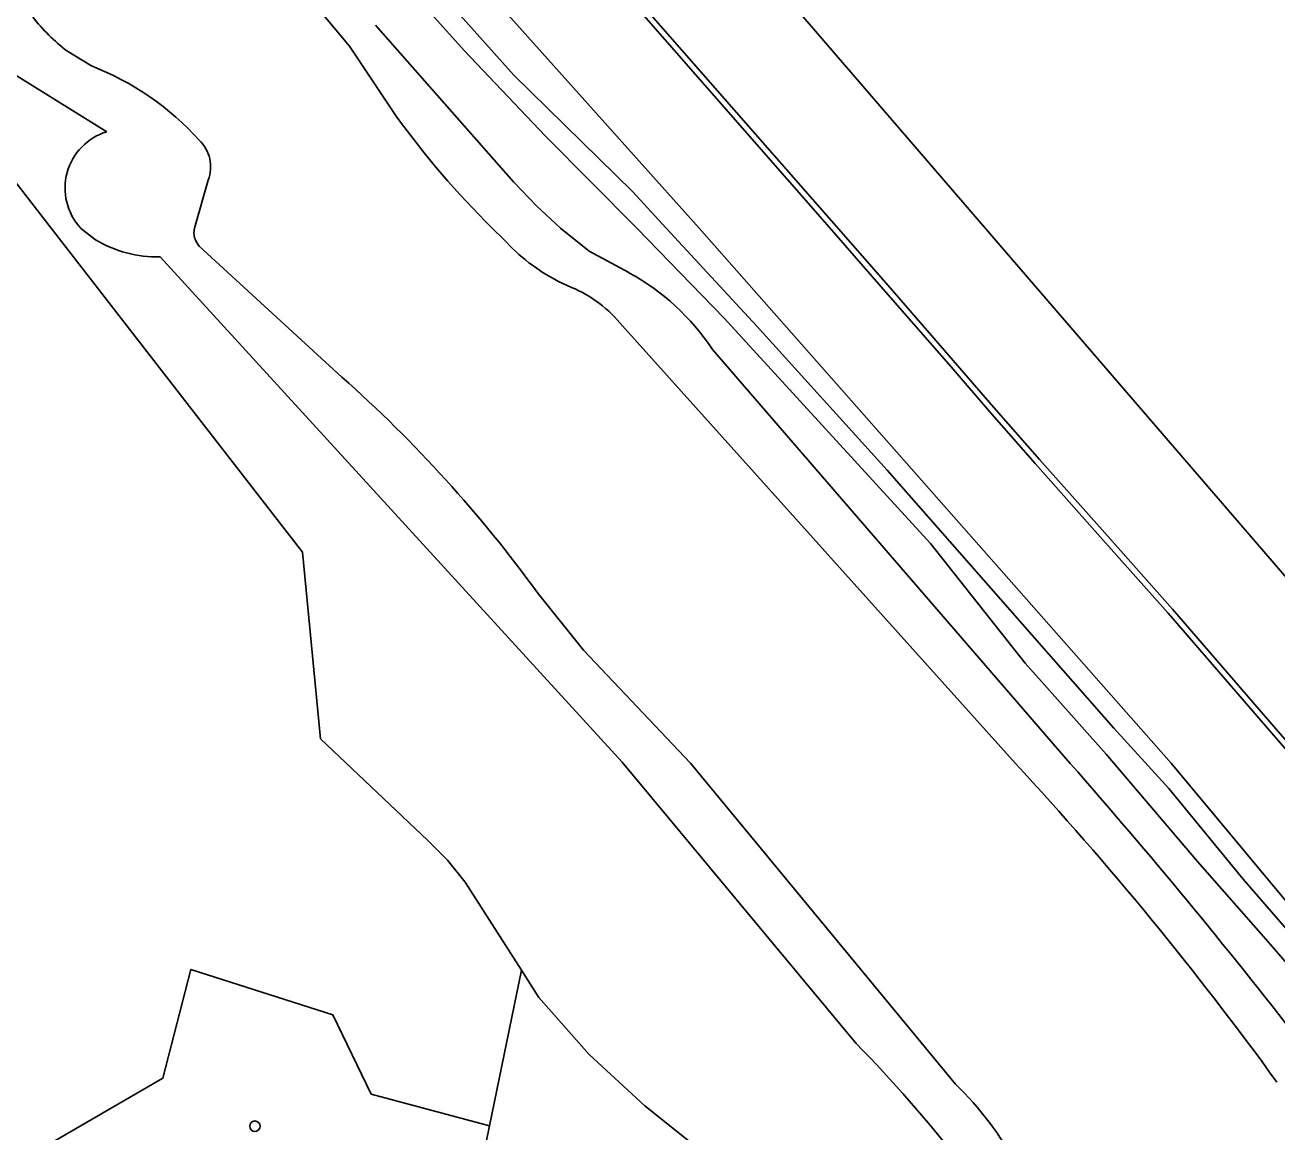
# Model space of a CAD drawing. Extents: x 156661 to 157576, y 383570 to 384425.
# Drawn here: x 157365.7 to 157482.8, y 383665.5 to 383769 of the extents above; entities that cross this region are included whole.
import ezdxf

# ---------------------------------------------------------------- set-up
doc = ezdxf.new("R2010")
doc.units = 0
for name, color, linetype in [('IMGEO_Boom', 7, 'Continuous'), ('IMGEO_Erf', 7, 'Continuous'), ('IMGEO_Gemengd_bos', 7, 'Continuous'), ('IMGEO_Grasland_overig', 7, 'Continuous'), ('IMGEO_Hek', 7, 'Continuous'), ('IMGEO_Kademuur', 7, 'Continuous'), ('IMGEO_Loofbos', 7, 'Continuous'), ('IMGEO_Waterloop', 7, 'Continuous')]:
    doc.layers.add(name, color=color, linetype=linetype)

msp = doc.modelspace()

# ---------------------------------------------------------------- linework, layer by layer
at = {"layer": 'IMGEO_Boom'}
msp.add_circle((157387.19, 383666.04), 0.489, dxfattribs=at)
at = {"layer": 'IMGEO_Erf'}
msp.add_lwpolyline([(157438.32, 383654.68), (157434.89, 383658.55), (157431.07, 383662.04), (157423.66, 383667.95), (157418.44, 383672.75), (157413.75, 383678.06), (157412.12, 383680.62), (157409.14, 383666.08), (157406.13, 383651.4), (157409.33, 383650.33), (157403.19, 383620.36), (157407.17, 383607.99), (157409.96, 383607.97), (157410.8, 383604.09), (157411.53, 383600.7)], dxfattribs=at)
at = {"layer": 'IMGEO_Gemengd_bos'}
for points in [[(157310.29, 383826.49), (157311.61, 383824.37), (157318.54, 383817.64), (157323.39, 383811.81), (157330.66, 383802.65), (157357.05, 383772.24), (157362.95, 383765.45), (157373.35, 383759)], [(157400.4, 383760.46), (157396.05, 383767.01), (157382.44, 383783.25), (157376.42, 383789.14), (157366.75, 383798.59), (157358.42, 383808.1), (157356.22, 383811.54), (157354.45, 383814.74), (157352.07, 383817.52), (157348.69, 383820.55)], [(157559.35, 383596.2), (157557.76, 383598.02), (157500, 383667.38), (157472.85, 383699.98), (157428.73, 383750), (157398.02, 383784.29), (157386.49, 383797.94), (157378, 383808)], [(157398.96, 383778.21), (157411.39, 383764.29), (157422.51, 383753.4), (157425.66, 383749.98), (157434.11, 383740.82), (157446.3, 383727.36), (157467.5, 383703.26), (157472.66, 383697.61), (157479.6, 383689.12), (157497.74, 383668.24), (157500.12, 383665.65), (157507.24, 383657.92), (157512.12, 383652.38), (157522.66, 383639.25), (157536.71, 383622.63), (157545.72, 383611.33), (157550.81, 383603.98), (157554.5, 383599.52), (157556.35, 383597.29), (157558.2, 383595.24), (157559.35, 383596.2)], [(157488.43, 383675.77), (157481.94, 383683.28), (157475.32, 383690.78), (157466.78, 383700.83), (157459.21, 383709.32), (157450.37, 383720.5), (157431.06, 383741.58), (157422.91, 383749.98), (157414.35, 383758.58), (157406.76, 383766.58), (157399.2, 383774.99)], [(157398.47, 383768.97), (157411.37, 383754.32), (157413.51, 383752.08), (157415.76, 383750), (157418.43, 383747.85), (157422.15, 383745.83)], [(157371.92, 383765.15), (157369.62, 383766.56)], [(157369.62, 383766.56), (157371.92, 383765.15)], [(157373.35, 383759), (157362.95, 383765.45)], [(157381.21, 383680.69), (157394.48, 383676.44), (157398.07, 383669.05), (157409.14, 383666.08), (157412.12, 383680.62), (157406.86, 383688.86), (157405.2, 383690.91), (157403.34, 383692.77), (157393.32, 383702.26), (157391.63, 383719.71), (157368.14, 383749.98), (157358.35, 383762.61), (157326.23, 383749.98), (157285.19, 383733.84), (157232.49, 383711.6), (157231.84, 383711.33), (157239.82, 383698.83), (157242.24, 383695.05), (157250.44, 383682.21)], [(157358.35, 383762.61), (157368.14, 383749.98), (157391.63, 383719.71), (157393.32, 383702.26), (157403.34, 383692.77), (157405.2, 383690.91), (157406.86, 383688.86), (157412.12, 383680.62), (157413.75, 383678.06), (157418.44, 383672.75), (157423.66, 383667.95), (157431.07, 383662.04), (157434.89, 383658.55), (157438.32, 383654.68)], [(157381.54, 383750), (157382.83, 383754.47)], [(157382.83, 383754.47), (157381.54, 383750)], [(157370.89, 383750), (157372.29, 383748.9)], [(157372.29, 383748.9), (157370.89, 383750)], [(157410.43, 383748.97), (157409.37, 383750)], [(157395.33, 383736.07), (157381.99, 383748.31)], [(157381.99, 383748.31), (157395.33, 383736.07)], [(157378.33, 383747.3), (157421.54, 383700.07), (157443.42, 383673.77)], [(157421.54, 383700.07), (157378.33, 383747.3)], [(157416.79, 383744.45), (157415.58, 383745.01)], [(157458.3, 383699.95), (157421.55, 383740.85)], [(157429.98, 383738.64), (157463.43, 383699.94)], [(157452.69, 383669.98), (157427.91, 383699.98), (157417.91, 383710.54), (157413.64, 383715.86)], [(157413.64, 383715.86), (157417.91, 383710.54), (157427.91, 383699.98), (157452.69, 383669.98)], [(157443.42, 383673.77), (157421.54, 383700.07)], [(157297.59, 383636.11), (157301.26, 383632.99), (157304.65, 383630.07), (157305.03, 383629.74), (157332.85, 383636.61), (157355.81, 383647.07), (157365.36, 383662.87), (157378.58, 383670.52), (157381.21, 383680.69)]]:
    msp.add_lwpolyline(points, dxfattribs=at)
for centre, radius, start, end in [((157380.3, 383780.52), 17.58, 217.9078, 232.5796), ((157380.3, 383780.52), 17.58, 217.9078, 232.5796), ((157362.2, 383740.31), 26.68, 42.137, 68.618), ((157362.2, 383740.31), 26.68, 42.137, 68.618), ((157467.11, 383808.63), 82.29, 215.8326, 225.4394), ((157374.95, 383753.73), 5.51, 106.9379, 222.5831), ((157374.95, 383753.73), 5.51, 106.9379, 222.5831), ((157379.54, 383755.69), 3.51, 339.6819, 45.9174), ((157379.54, 383755.69), 3.51, 339.6819, 45.9174), ((157383.33, 383749.57), 1.84, 166.6329, 223.3899), ((157383.33, 383749.57), 1.84, 166.6329, 223.3899), ((157378.1, 383758.66), 11.36, 239.2402, 271.1475), ((157378.1, 383758.66), 11.36, 239.2402, 271.1475), ((157423.78, 383761.01), 17.98, 222.0429, 242.8286), ((157411.7, 383726.6), 21.88, 33.3615, 61.4532), ((157412.1, 383733.29), 12.11, 38.647, 67.183), ((157312.08, 383642.22), 125.45, 35.9474, 48.425), ((157312.08, 383642.22), 125.45, 35.9474, 48.425), ((157223.48, 383482.29), 320.18, 35.9273, 42.8289), ((157057.53, 383342.84), 540.63, 37.7741, 41.3403), ((157350.12, 383582.39), 130.59, 38.0145, 44.4055), ((157350.12, 383582.39), 130.59, 38.0145, 44.4055), ((157431.62, 383648.06), 30.4, 28.1856, 46.1271), ((157431.62, 383648.06), 30.4, 28.1856, 46.1271)]:
    msp.add_arc(centre, radius, start, end, dxfattribs=at)
at = {"layer": 'IMGEO_Grasland_overig'}
for points in [[(157348.69, 383820.55), (157352.07, 383817.52), (157354.45, 383814.74), (157356.22, 383811.54), (157358.42, 383808.1), (157366.75, 383798.59), (157376.42, 383789.14), (157382.44, 383783.25), (157396.05, 383767.01), (157400.4, 383760.46)], [(157497.74, 383668.24), (157479.6, 383689.12), (157472.66, 383697.61), (157467.5, 383703.26), (157446.3, 383727.36), (157434.11, 383740.82), (157425.66, 383749.98), (157422.51, 383753.4), (157411.39, 383764.29), (157398.96, 383778.21)], [(157399.2, 383774.99), (157406.76, 383766.58), (157414.35, 383758.58), (157422.91, 383749.98), (157431.06, 383741.58), (157450.37, 383720.5), (157459.21, 383709.32), (157466.78, 383700.83), (157475.32, 383690.78), (157481.94, 383683.28), (157488.43, 383675.77)], [(157422.15, 383745.83), (157418.43, 383747.85), (157415.76, 383750), (157413.51, 383752.08), (157411.37, 383754.32), (157398.47, 383768.97)], [(157409.37, 383750), (157410.43, 383748.97)], [(157415.58, 383745.01), (157416.79, 383744.45)], [(157421.55, 383740.85), (157458.3, 383699.95)], [(157463.43, 383699.94), (157429.98, 383738.64)]]:
    msp.add_lwpolyline(points, dxfattribs=at)
for centre, radius, start, end in [((157467.11, 383808.63), 82.29, 215.8326, 225.4394), ((157423.78, 383761.01), 17.98, 222.0429, 242.8286), ((157411.7, 383726.6), 21.88, 33.3615, 61.4532), ((157412.1, 383733.29), 12.11, 38.647, 67.183), ((157223.48, 383482.29), 320.18, 35.9273, 42.8289), ((157057.53, 383342.84), 540.63, 37.7741, 41.3403)]:
    msp.add_arc(centre, radius, start, end, dxfattribs=at)
at = {"layer": 'IMGEO_Hek'}
for points in [[(157326.23, 383749.98), (157358.35, 383762.61), (157368.14, 383749.98)], [(157368.14, 383749.98), (157391.63, 383719.71), (157393.32, 383702.26)]]:
    msp.add_lwpolyline(points, dxfattribs=at)
at = {"layer": 'IMGEO_Kademuur'}
for points in [[(157491.11, 383693.43), (157481.69, 383704.3), (157473, 383714.38), (157466.4, 383721.78), (157460.55, 383728.36), (157456.29, 383733.22), (157452.89, 383737.15), (157446.17, 383744.87), (157441.11, 383750.67), (157418.24, 383776.79)], [(157417.82, 383776.43), (157440.69, 383750.31), (157445.75, 383744.51), (157452.48, 383736.79), (157455.88, 383732.86), (157460.14, 383728), (157465.99, 383721.41), (157472.59, 383714.01), (157481.28, 383703.94), (157490.69, 383693.07)]]:
    msp.add_lwpolyline(points, dxfattribs=at)
at = {"layer": 'IMGEO_Loofbos'}
for points in [[(157378, 383808), (157386.49, 383797.94), (157398.02, 383784.29), (157428.73, 383750), (157472.85, 383699.98), (157500, 383667.38), (157557.76, 383598.02), (157559.35, 383596.2), (157568.06, 383603.48)], [(157490.69, 383693.07), (157481.28, 383703.94), (157472.59, 383714.01), (157465.99, 383721.41), (157460.14, 383728), (157455.88, 383732.86), (157452.48, 383736.79), (157445.75, 383744.51), (157440.69, 383750.31), (157417.82, 383776.43)], [(157391.98, 383608.13), (157407.17, 383607.99), (157403.19, 383620.36), (157409.33, 383650.33), (157406.13, 383651.4), (157409.14, 383666.08), (157398.07, 383669.05), (157394.48, 383676.44), (157381.21, 383680.69), (157378.58, 383670.52), (157365.36, 383662.87)]]:
    msp.add_lwpolyline(points, dxfattribs=at)
at = {"layer": 'IMGEO_Waterloop'}
for points in [[(157576.02, 383610.13), (157335.95, 383888.66)], [(157418.24, 383776.79), (157441.11, 383750.67), (157446.17, 383744.87), (157452.89, 383737.15), (157456.29, 383733.22), (157460.55, 383728.36), (157466.4, 383721.78), (157473, 383714.38), (157481.69, 383704.3), (157491.11, 383693.43)]]:
    msp.add_lwpolyline(points, dxfattribs=at)

doc.saveas('drawing.dxf')
